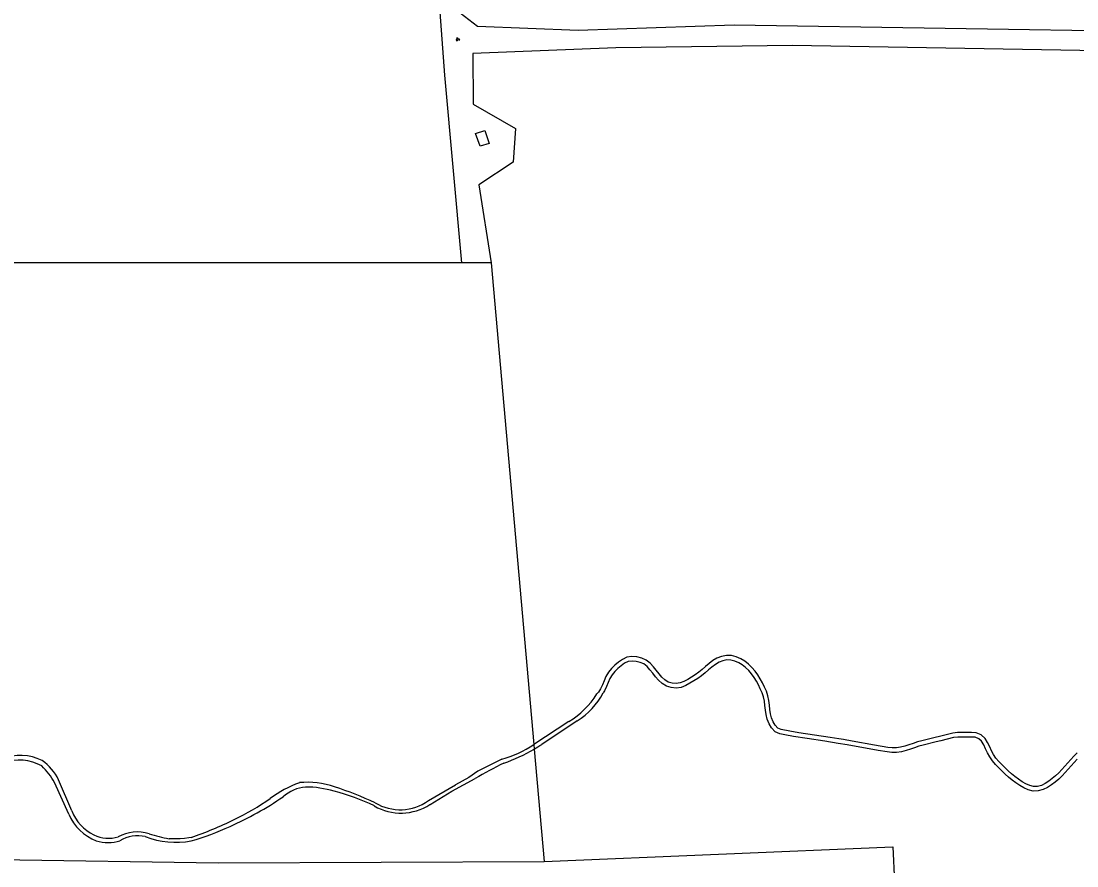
# Model space of a CAD drawing. Extents: x 126000 to 131009, y 393000 to 395500.
# Drawn here: x 128053 to 128286.8, y 394470.4 to 394657.6 of the extents above; entities that cross this region are included whole.
import ezdxf

# ---------------------------------------------------------------- set-up
doc = ezdxf.new("R2010")
doc.units = 0
for name, color, linetype in [('gg-afsc-faunaraster', 7, 'Continuous'), ('gg-knt-onverhard', 7, 'Continuous'), ('gg-kwrk-betonelement', 7, 'Continuous'), ('gt-grn-groengrens', 7, 'Continuous'), ('gt-grn-weggrens', 7, 'Continuous'), ('gt-symb-groenvak', 7, 'Continuous')]:
    doc.layers.add(name, color=color, linetype=linetype)

# ---------------------------------------------------------------- blocks, each defined once
blk = doc.blocks.new('gt0-GRVAK')
at = {"layer": 'gt-symb-groenvak'}
for p, q in [((-0.11, 0.19), (-0.23, 0.24)), ((-0.18, 0.15), (0.09, 0.15)), ((-0.09, 0.21), (-0.16, 0.32)), ((-0.05, 0.21), (-0.05, 0.39)), ((0, 0.21), (0.06, 0.32)), ((0.01, 0.19), (0.13, 0.24)), ((0.26, -0.05), (0.2, 0.06)), ((0.3, -0.05), (0.3, 0.13)), ((0.35, -0.05), (0.41, 0.06)), ((-0.25, -0.23), (-0.36, -0.18)), ((-0.32, -0.26), (-0.05, -0.26)), ((-0.23, -0.21), (-0.29, -0.1)), ((-0.18, -0.2), (-0.18, -0.02)), ((-0.14, -0.21), (-0.07, -0.1)), ((-0.12, -0.23), (0, -0.18)), ((0.24, -0.07), (0.12, -0.02)), ((0.17, -0.11), (0.44, -0.11)), ((0.37, -0.07), (0.49, -0.02))]:
    blk.add_line(p, q, dxfattribs=at)

msp = doc.modelspace()

# ---------------------------------------------------------------- linework, layer by layer
at = {"layer": 'gg-afsc-faunaraster'}
msp.add_lwpolyline([(128143.41, 394690.57), (128146.77, 394645.63), (128150.5, 394604.09)], dxfattribs=at)
at = {"layer": 'gg-knt-onverhard'}
for p, q in [((128157.12, 394604.09), (128150.5, 394604.09)), ((128174.31, 394502.46), (128166.54, 394497.34)), ((128176.16, 394502.6), (128168.32, 394497.35)), ((128159.47, 394494.09), (128154.15, 394491.46)), ((128064.23, 394482.64), (128061.29, 394489.52)), ((128148.41, 394487.03), (128153.59, 394489.81)), ((128063.56, 394481.9), (128060.43, 394488.91)), ((128143.21, 394484.9), (128149.23, 394488.39)), ((128143.56, 394484.05), (128148.41, 394487.03))]:
    msp.add_line(p, q, dxfattribs=at)
for points in [[(128147.46, 394720.73), (128145.93, 394716.05), (128149.31, 394660.21), (128154.1, 394656.55), (128176.38, 394655.64), (128210.9, 394656.83), (128304.35, 394655.32), (128306.47, 394669.71), (128303.26, 394712.59)], [(128307.53, 394633.64), (128298.18, 394634.18), (128295.92, 394650.99), (128223.83, 394652.22), (128184.68, 394651.75), (128153.03, 394650.49), (128153.15, 394639.22), (128162.5, 394633.83), (128161.96, 394626.36), (128154.36, 394621.36), (128157.12, 394604.09)], [(128286.86, 394495.52), (128286.15, 394494.79), (128285.46, 394494.04), (128284.16, 394492.52), (128283.5, 394491.79), (128282.82, 394491.08), (128282.11, 394490.41), (128281.37, 394489.79), (128280.59, 394489.21), (128279.79, 394488.69), (128278.96, 394488.28), (128278.11, 394488.04), (128277.24, 394488.03), (128276.37, 394488.25), (128275.52, 394488.62), (128274.69, 394489.1), (128273.88, 394489.64), (128273.1, 394490.22), (128272.35, 394490.84), (128271.62, 394491.49), (128270.91, 394492.18), (128269.52, 394493.59), (128268.89, 394494.3), (128268.37, 394495.09), (128267.93, 394495.94), (128267.51, 394496.85), (128267.05, 394497.77), (128266.47, 394498.68), (128265.63, 394499.49), (128264.53, 394499.92), (128263.44, 394499.98), (128260.4, 394499.98), (128259.34, 394499.87), (128256.41, 394499.11), (128255.44, 394498.87), (128252.51, 394498.18), (128251.53, 394497.91), (128250.56, 394497.59), (128249.62, 394497.26), (128248.69, 394496.96), (128247.76, 394496.72), (128246.83, 394496.59), (128245.9, 394496.59), (128244.94, 394496.69), (128242, 394497.19), (128237.08, 394498.07), (128235.11, 394498.42), (128234.12, 394498.59), (128232.14, 394498.9), (128225.22, 394499.96), (128223.26, 394500.29), (128221.36, 394500.63), (128220.6, 394500.99), (128220.02, 394501.61), (128219.54, 394502.38), (128219.19, 394503.24), (128218.96, 394504.15), (128218.82, 394505.1), (128218.72, 394506.09), (128218.59, 394507.11), (128218.38, 394508.14), (128218.04, 394509.14), (128217.62, 394510.08), (128217.18, 394510.99), (128216.7, 394511.9), (128216.15, 394512.78), (128215.54, 394513.62), (128214.86, 394514.41), (128214.11, 394515.14), (128213.28, 394515.8), (128212.37, 394516.35), (128211.38, 394516.78), (128210.32, 394517.03), (128209.22, 394517.07), (128208.13, 394516.87), (128207.11, 394516.48), (128206.2, 394515.92), (128205.37, 394515.29), (128204.6, 394514.64), (128203.84, 394513.99), (128203.08, 394513.37), (128202.3, 394512.8), (128201.48, 394512.27), (128200.63, 394511.78), (128199.77, 394511.33), (128198.93, 394510.97), (128198.07, 394510.85), (128197.18, 394510.93), (128196.32, 394511.18), (128195.57, 394511.64), (128194.9, 394512.27), (128194.27, 394512.99), (128193.66, 394513.78), (128193.03, 394514.57), (128192.31, 394515.35), (128191.45, 394516.04), (128190.44, 394516.49), (128189.38, 394516.75), (128188.29, 394516.82), (128187.17, 394516.67), (128186.16, 394516.2), (128185.28, 394515.59), (128184.48, 394514.92), (128183.75, 394514.17), (128183.09, 394513.35), (128182.52, 394512.44), (128182.1, 394511.48), (128181.74, 394510.55), (128181.35, 394509.69), (128180.84, 394508.91), (128180.53, 394508.55)], [(128286.87, 394494.1), (128286.21, 394493.37), (128284.91, 394491.86), (128284.23, 394491.11), (128283.52, 394490.37), (128282.78, 394489.66), (128281.99, 394489.01), (128281.16, 394488.39), (128280.29, 394487.82), (128279.32, 394487.34), (128278.25, 394487.04), (128277.12, 394487.03), (128276.05, 394487.3), (128275.07, 394487.73), (128274.16, 394488.24), (128273.31, 394488.82), (128272.48, 394489.43), (128271.69, 394490.08), (128270.93, 394490.76), (128270.2, 394491.47), (128268.79, 394492.91), (128268.1, 394493.7), (128267.51, 394494.58), (128267.04, 394495.5), (128266.61, 394496.41), (128266.18, 394497.28), (128265.69, 394498.05), (128265.08, 394498.63), (128264.32, 394498.93), (128263.41, 394498.98), (128260.45, 394498.98), (128259.52, 394498.88), (128256.65, 394498.14), (128255.67, 394497.9), (128252.76, 394497.22), (128251.82, 394496.95), (128250.88, 394496.64), (128249.94, 394496.32), (128248.97, 394496), (128247.96, 394495.74), (128246.9, 394495.59), (128245.84, 394495.59), (128244.81, 394495.7), (128242.82, 394496.03), (128235.92, 394497.26), (128233.96, 394497.6), (128231, 394498.07), (128227.05, 394498.67), (128224.08, 394499.14), (128222.1, 394499.47), (128221.05, 394499.67), (128220, 394500.16), (128219.22, 394501), (128218.65, 394501.93), (128218.24, 394502.93), (128217.98, 394503.96), (128217.83, 394504.98), (128217.72, 394505.98), (128217.6, 394506.95), (128217.41, 394507.88), (128217.11, 394508.77), (128216.71, 394509.66), (128216.29, 394510.55), (128215.83, 394511.4), (128215.32, 394512.22), (128214.76, 394513), (128214.13, 394513.73), (128213.45, 394514.39), (128212.71, 394514.98), (128211.92, 394515.46), (128211.07, 394515.82), (128210.19, 394516.04), (128209.29, 394516.07), (128208.41, 394515.9), (128207.56, 394515.58), (128206.76, 394515.09), (128206, 394514.51), (128205.24, 394513.88), (128204.48, 394513.22), (128203.7, 394512.57), (128202.86, 394511.97), (128202, 394511.42), (128201.11, 394510.91), (128200.2, 394510.43), (128199.21, 394510), (128198.09, 394509.84), (128196.99, 394509.95), (128195.92, 394510.26), (128194.96, 394510.84), (128194.17, 394511.57), (128193.5, 394512.36), (128192.88, 394513.16), (128192.27, 394513.92), (128191.63, 394514.61), (128190.92, 394515.18), (128190.11, 394515.54), (128189.23, 394515.75), (128188.32, 394515.82), (128187.46, 394515.7), (128186.66, 394515.33), (128185.89, 394514.8), (128185.16, 394514.18), (128184.5, 394513.5), (128183.9, 394512.77), (128183.41, 394511.97), (128183.02, 394511.1), (128182.66, 394510.17), (128182.23, 394509.21), (128181.93, 394508.76)], [(128154.15, 394491.46), (128152.14, 394490), (128149.23, 394488.39)], [(128090.65, 394476.74), (128090.17, 394476.66), (128089.21, 394476.53), (128088.24, 394476.45), (128087.26, 394476.42), (128086.28, 394476.44), (128085.79, 394476.46)]]:
    msp.add_lwpolyline(points, dxfattribs=at)
for centre, radius, start, end in [((128165.08, 394518.11), 18.16, 300.543, 328.2555), ((128167.62, 394516.4), 16.23, 301.7545, 331.9035), ((128151.96, 394519.72), 26.72, 286.3367, 303.0684), ((128146.56, 394531.07), 40.13, 289.3957, 300.0036), ((128146.93, 394530.5), 39.44, 299.9477, 302.8236), ((128052.85, 394484.25), 10.67, 63.267, 112.3367), ((128052.44, 394483.05), 10.84, 61.6331, 107.7975), ((128046.86, 394481.39), 15.51, 29.0138, 46.2497), ((128051.67, 394485.01), 10.62, 25.1506, 55.7436), ((128229.53, 394357.01), 152.99, 117.0818, 119.7636), ((128124.82, 394462.27), 28.49, 110.9462, 125.7568), ((128116.86, 394479.1), 8.86, 95.5417, 131.169), ((128116.39, 394470.31), 18.66, 71.0835, 95.3938), ((128116.04, 394466.61), 21.31, 72.8808, 90.0941), ((128110.8, 394441.54), 46.88, 64.1631, 75.7819), ((128095.88, 394407.07), 85.13, 65.3216, 71.8247), ((128070.29, 394544.75), 71.68, 293.8465, 304.6304), ((128076.47, 394530.38), 55.03, 295.5055, 305.179), ((128136.96, 394493.6), 10.71, 238.9001, 305.6885), ((128073.7, 394486.42), 10.2, 201.7517, 243.3596), ((128137.13, 394493.98), 11.83, 240.0551, 302.9001), ((128073.73, 394486.29), 11.08, 203.3472, 248.335), ((128065.79, 394549.76), 77.13, 288.8031, 296.4622), ((128078.72, 394469.18), 8.78, 72.5705, 118.7962), ((128093.83, 394518.55), 42.85, 253.0675, 259.188), ((128076.66, 394526.48), 52.41, 285.4991, 295.559), ((128072.36, 394484.02), 7.45, 244.3561, 286.5863), ((128072.23, 394484.19), 8.59, 252.4682, 288.034), ((128078.82, 394469.57), 7.55, 77.061, 121.3573), ((128087.32, 394494.77), 19.1, 249.1046, 280.1)]:
    msp.add_arc(centre, radius, start, end, dxfattribs=at)
at = {"layer": 'gg-kwrk-betonelement'}
msp.add_lwpolyline([(128153.65, 394632.73), (128155.7, 394633.41), (128156.67, 394630.49), (128154.67, 394629.9), (128153.65, 394632.73)], dxfattribs=at)
at = {"layer": 'gt-grn-groengrens'}
for p, q in [((128157.12, 394604.09), (128166.54, 394497.34)), ((128166.63, 394496.32), (128168.83, 394471.38)), ((128168.83, 394471.38), (128246.05, 394474.68)), ((128246.05, 394474.68), (128246.39, 394466.8)), ((128030.48, 394472.14), (128096.67, 394471.12)), ((128096.67, 394471.12), (128168.83, 394471.38))]:
    msp.add_line(p, q, dxfattribs=at)
msp.add_lwpolyline([(128150.5, 394604.09), (127976.96, 394604.09), (127971.32, 394688.37)], dxfattribs=at)
at = {"layer": 'gt-grn-weggrens'}
msp.add_line((128166.54, 394497.34), (128166.63, 394496.32), dxfattribs=at)

# ---------------------------------------------------------------- block references
at = {"layer": 'gt-symb-groenvak'}
msp.add_blockref('gt0-GRVAK', (128149.69, 394653.63), dxfattribs=at)

doc.saveas('drawing.dxf')
